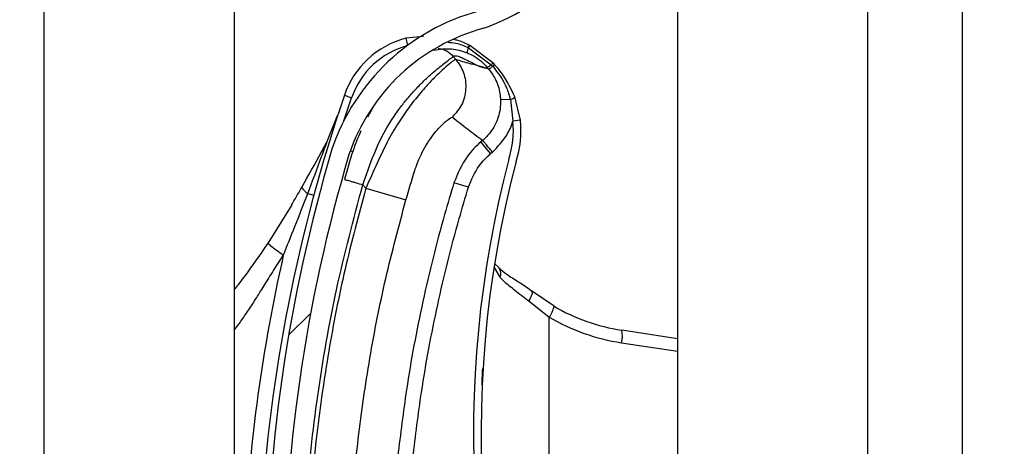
# Model space of a CAD drawing. Header units: inches. Extents: x 170 to 284, y 215 to 248.
# Tile 930 of 1056: x 235.429 to 235.5621, y 241.3179 to 241.3755. Entities that reach past the tile are written whole.
import ezdxf

# ---------------------------------------------------------------- set-up
doc = ezdxf.new("R2010")
doc.units = ezdxf.units.IN
doc.header["$LTSCALE"] = 0.25
doc.header["$MEASUREMENT"] = 0
doc.layers.add('ANNOTATIONS', color=1, linetype='Continuous')
doc.layers.add('LH TOP OF HOOD', color=7, linetype='Continuous')
doc.styles.add('ARIAL', font='arial.ttf', dxfattribs={"height": 0.09375})
doc.dimstyles.new('STANDARD$0', dxfattribs={"dimtxt": 0.09375, "dimasz": 0.09375, "dimexe": 0.03125, "dimexo": 0.046875, "dimgap": 0.09, "dimtad": 0, "dimtih": 1, "dimtoh": 1, "dimdec": 4, "dimzin": 0, "dimdsep": 46, "dimtxsty": 'ARIAL', "dimcen": 0.09, "dimadec": 0, "dimazin": 0, "dimtfac": 1, "dimtdec": 4, "dimtofl": 0, "dimtmove": 0, "dimatfit": 1, "dimfxl": 1, "dimtolj": 1, "dimtzin": 0, "dimarcsym": 0})

# ---------------------------------------------------------------- blocks, each defined once
blk = doc.blocks.new('*D70')
at = {"layer": 'ANNOTATIONS', "color": 0, "lineweight": -2, "transparency": 16777216}
for p, q in [((235.475871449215, 243.8427370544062), (236.9163148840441, 243.8427370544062)), ((236.8850648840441, 243.7489870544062), (236.8850648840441, 242.028811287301)), ((236.8850648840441, 239.873775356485), (236.8850648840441, 241.5939511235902)), ((236.1545398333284, 239.780025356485), (236.9163148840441, 239.780025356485))]:
    blk.add_line(p, q, dxfattribs=at)
at = {"layer": 'ANNOTATIONS', "color": 0, "transparency": 16777216}
for points in [[(236.8694398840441, 243.7489870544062), (236.9006898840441, 243.7489870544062), (236.8850648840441, 243.8427370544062)], [(236.8694398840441, 239.873775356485), (236.9006898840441, 239.873775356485), (236.8850648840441, 239.780025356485)]]:
    blk.add_solid(points, dxfattribs=at)
at = {"layer": 'defpoints', "color": 0, "transparency": 16777216}
for p in [(235.428996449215, 243.8427370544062), (236.1076648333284, 239.780025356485), (236.8850648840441, 239.780025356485)]:
    blk.add_point(p, dxfattribs=at)
at = {"layer": 'ANNOTATIONS', "color": 0, "transparency": 16777216, "insert": (236.8850648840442, 241.8113812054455), "char_height": 0.09375, "attachment_point": 5, "style": 'ARIAL'}
blk.add_mtext('\\A1;OPENING\\PHEIGHT', dxfattribs=at)

msp = doc.modelspace()

# ---------------------------------------------------------------- hatches: boundary and pattern name
at = {"layer": 'LH TOP OF HOOD'}
h = msp.add_hatch(dxfattribs=at)
h.set_pattern_fill('ANSI31', color=256, scale=0.34241245, angle=2.8e-322, style=0)
h.set_pattern_definition([(45, (225.4196035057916, 238.187647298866), (-0.03026527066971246, 0.03026527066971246), [])])
edge = h.paths.add_edge_path(flags=0)
edge.add_arc((235.4928707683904, 241.2054234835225), 0.001712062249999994, 450.0000000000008, 472.2104203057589)
edge.add_line((235.4922235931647, 241.2070085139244), (235.4913110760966, 241.2092434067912))
edge.add_arc((235.4928707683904, 241.2054234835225), 0.004126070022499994, 450, 472.2104203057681, ccw=False)
edge.add_arc((235.4928707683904, 241.1965207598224), 0.01302879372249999, 401.47616737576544, 450, ccw=False)
edge.add_arc((235.4886248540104, 241.1933705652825), 0.01830194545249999, 359.99999999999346, 400.0613730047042, ccw=False)
edge.add_arc((235.4951649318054, 241.1933705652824), 0.01176186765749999, 292.14085769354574, 359.99999999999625, ccw=False)
edge.add_arc((235.4928707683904, 241.1966234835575), 0.01566536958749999, 235.2570680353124, 295.43079980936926, ccw=False)
edge.add_arc((235.4981096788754, 241.2047386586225), 0.02532140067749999, 212.8542481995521, 235.9809333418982, ccw=False)
edge.add_arc((235.4899602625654, 241.1983697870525), 0.01504902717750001, 172.1557183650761, 209.3146496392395, ccw=False)
edge.add_arc((235.5023898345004, 241.1970343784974), 0.02754708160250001, 453.30850314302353, 532.9325737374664, ccw=False)
edge.add_arc((235.4991369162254, 241.2331246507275), 0.008748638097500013, 280.9586189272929, 427.9414322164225)
edge.add_arc((235.5189966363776, 241.2954779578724), 0.05672062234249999, 179.5706357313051, 253.00989973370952, ccw=False)
edge.add_arc((235.6773283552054, 241.2966764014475), 0.2150521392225, 163.4260275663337, 180.2060536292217, ccw=False)
edge.add_arc((235.4985548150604, 241.3488258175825), 0.02884824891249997, 465.1588434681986, 521.4137567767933, ccw=False)
edge.add_arc((235.4812287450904, 241.4033721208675), 0.0284373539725, 290.1205938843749, 343.7190675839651)
edge.add_arc((235.4940692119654, 241.3991946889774), 0.01494630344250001, 345.2914408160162, 400.5471921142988)
edge.add_arc((235.4906450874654, 241.3973799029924), 0.0187470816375, 397.9578745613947, 431.4396159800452)
edge.add_arc((235.4928707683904, 241.4022079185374), 0.0134739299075, 433.8775574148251, 472.273645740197)
edge.add_arc((235.4903026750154, 241.4092273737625), 0.006011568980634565, 474.9825325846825, 495.7175736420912)
edge.add_arc((235.5000956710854, 241.4019682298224), 0.01816498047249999, 500.8992600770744, 539.9999999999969)
edge.add_arc((235.4928707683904, 241.4019682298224), 0.01094007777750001, 539.9999999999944, 629.9999999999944)
edge.add_arc((235.4928707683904, 241.3928942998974), 0.001866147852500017, 269.9999999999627, 285.6422464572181)
edge.add_line((235.4933739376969, 241.39109726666), (235.4940248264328, 241.3887726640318))
edge.add_arc((235.4928707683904, 241.3928942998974), 0.004280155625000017, 269.9999999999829, 285.64224645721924, ccw=False)
edge.add_arc((235.4928707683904, 241.4019682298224), 0.01335408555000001, 179.9999999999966, 269.999999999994, ccw=False)
edge.add_arc((235.5000956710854, 241.4019682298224), 0.020578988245, 500.6113583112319, 539.9999999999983, ccw=False)
edge.add_arc((235.4903026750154, 241.4092273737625), 0.008425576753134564, 474.5776671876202, 496.4997109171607, ccw=False)
edge.add_arc((235.4928707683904, 241.4022079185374), 0.01588793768, 433.69030225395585, 472.4705806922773, ccw=False)
edge.add_arc((235.4906450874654, 241.3973799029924), 0.02116108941, 398.1045307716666, 431.57717173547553, ccw=False)
edge.add_arc((235.4940692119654, 241.3991946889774), 0.01736031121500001, 345.18024813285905, 400.3658533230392, ccw=False)
edge.add_arc((235.4812287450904, 241.4033721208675), 0.030851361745, 289.91815728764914, 343.77953759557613, ccw=False)
edge.add_arc((235.4985548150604, 241.3488258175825), 0.02643424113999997, 464.941709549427, 521.3236131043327)
edge.add_arc((235.6773283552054, 241.2966764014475), 0.21263813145, 523.4376684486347, 540.2096895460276)
edge.add_arc((235.5189966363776, 241.2954779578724), 0.05430661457, 539.5566266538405, 613.1145348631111)
edge.add_arc((235.4991369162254, 241.2331246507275), 0.01116264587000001, 280.0610388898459, 428.5290871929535, ccw=False)
edge.add_arc((235.5023898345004, 241.1970343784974), 0.02513307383, 452.9714001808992, 532.9706577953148)
edge.add_arc((235.4899602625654, 241.1983697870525), 0.01263501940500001, 532.0830472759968, 568.9826967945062)
edge.add_arc((235.4981096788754, 241.2047386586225), 0.022907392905, 213.0443063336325, 236.0197152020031)
edge.add_arc((235.4928707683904, 241.1966234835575), 0.01325136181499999, 235.1922404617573, 295.7352497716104)
edge.add_arc((235.4951649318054, 241.1933705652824), 0.009347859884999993, 291.7225241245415, 359.9999999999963)
edge.add_arc((235.4886248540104, 241.1933705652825), 0.01588793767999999, 359.9999999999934, 399.9521788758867)
edge.add_arc((235.4928707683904, 241.1965207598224), 0.01061478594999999, 401.6345013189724, 450.0000000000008)

# ---------------------------------------------------------------- linework, layer by layer
for p, q in [((235.5564384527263, 239.8275350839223), (235.5564384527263, 244.0802977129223)), ((235.5179170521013, 244.0327879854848), (235.5179170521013, 239.8681965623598)), ((235.5435979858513, 244.0327879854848), (235.5435979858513, 239.8275350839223)), ((235.5564384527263, 239.8275350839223), (235.5564384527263, 244.0327879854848)), ((235.4323139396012, 239.8275350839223), (235.4323139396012, 243.9380293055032)), ((235.4579948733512, 241.4955543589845), (235.4579948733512, 241.3031804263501)), ((235.4835819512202, 241.3732619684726), (235.481182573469, 241.3730124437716)), ((235.481182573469, 241.3730124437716), (235.4814363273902, 241.3720460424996)), ((235.489586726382, 241.371756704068), (235.489587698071, 241.3717562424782)), ((235.489587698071, 241.3717562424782), (235.4896498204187, 241.3717264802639)), ((235.4896498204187, 241.3717264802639), (235.4896506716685, 241.3717260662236)), ((235.4896506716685, 241.3717260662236), (235.4927543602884, 241.3694417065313)), ((235.489768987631, 241.3720465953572), (235.4897681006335, 241.3720470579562)), ((235.4898305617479, 241.3720142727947), (235.489768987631, 241.3720465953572)), ((235.4898314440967, 241.3720138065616), (235.4898305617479, 241.3720142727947)), ((235.492972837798, 241.3696901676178), (235.4898314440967, 241.3720138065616)), ((235.4879625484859, 241.3701546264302), (235.4876147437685, 241.3705659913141)), ((235.4894628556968, 241.3710691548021), (235.4894635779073, 241.3710688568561)), ((235.4923982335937, 241.3688388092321), (235.4914668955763, 241.3691713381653)), ((235.4927543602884, 241.3694417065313), (235.4929446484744, 241.3692360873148)), ((235.4728244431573, 241.3618707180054), (235.4738602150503, 241.364971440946)), ((235.4728884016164, 241.3653043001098), (235.4738602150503, 241.364971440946)), ((235.495332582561, 241.3647310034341), (235.4939989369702, 241.3646818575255)), ((235.495332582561, 241.3647310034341), (235.4956647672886, 241.3618192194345)), ((235.496685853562, 241.3619314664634), (235.4959352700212, 241.3650784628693)), ((235.4768228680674, 241.363813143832), (235.4760291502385, 241.3623744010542)), ((235.4706197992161, 241.3591884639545), (235.4719746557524, 241.3625774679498)), ((235.496685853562, 241.3619314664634), (235.4956647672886, 241.3618192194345)), ((235.4915840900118, 241.3592132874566), (235.4913360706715, 241.359003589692)), ((235.492661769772, 241.3574356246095), (235.4913360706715, 241.359003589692)), ((235.4736905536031, 241.357800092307), (235.4740189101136, 241.3576992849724)), ((235.492661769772, 241.3574356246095), (235.4929097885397, 241.3576453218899)), ((235.4753710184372, 241.3532313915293), (235.4757838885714, 241.3527430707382)), ((235.4757838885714, 241.3527430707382), (235.4812140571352, 241.3511949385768)), ((235.4896652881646, 241.3528957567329), (235.4877024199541, 241.3534983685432)), ((235.4679328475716, 241.3520231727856), (235.4687513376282, 241.3518013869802)), ((235.4657649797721, 241.3505278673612), (235.4625787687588, 241.3454013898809)), ((235.493229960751, 241.3425658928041), (235.4938234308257, 241.3420082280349)), ((235.4931195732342, 241.3420329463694), (235.493921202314, 241.3407277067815)), ((235.5012292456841, 241.3368070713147), (235.4981888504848, 241.3388743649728)), ((235.4978021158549, 241.3375301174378), (235.5005924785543, 241.3353268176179)), ((235.5005924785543, 241.2699061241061), (235.5005924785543, 241.3353268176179)), ((235.5179170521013, 241.3324312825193), (235.5103797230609, 241.3335812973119)), ((235.5103449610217, 241.3318888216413), (235.5179170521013, 241.3307335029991))]:
    msp.add_line(p, q, dxfattribs=at)
at = {"layer": 'LH TOP OF HOOD', "flags": 128}
msp.add_lwpolyline([(235.4981888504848, 241.3388743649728), (235.4982449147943, 241.3388003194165), (235.4982704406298, 241.3386915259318), (235.4982647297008, 241.3385509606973), (235.4982279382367, 241.338382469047), (235.4981610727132, 241.338190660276), (235.4980659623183, 241.337980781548), (235.4979452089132, 241.337758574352), (235.4978021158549, 241.3375301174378)], dxfattribs=at)
at = {"layer": 'LH TOP OF HOOD'}
for centre, radius, start, end in [((235.4812287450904, 241.4033721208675), 0.03085136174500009, 289.91815728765, 343.7795375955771), ((235.4985548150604, 241.3488258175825), 0.02884824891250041, 105.1588434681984, 161.4137567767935), ((235.4985548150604, 241.3488258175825), 0.02643424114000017, 104.9417095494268, 161.3236131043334), ((235.4842262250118, 241.3614209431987), 0.01198443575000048, 104.7123854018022, 161.0929786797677), ((235.4842262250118, 241.3614209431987), 0.01095719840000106, 104.712385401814, 161.0929786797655), ((235.491697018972, 241.3707889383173), 0.002251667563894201, 155.3939551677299, 172.8510957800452), ((235.4916996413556, 241.3707875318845), 0.002253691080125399, 155.3897650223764, 172.8291455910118), ((235.4909960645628, 241.3710781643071), 0.00156417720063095, 141.7256942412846, 154.2910519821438), ((235.4910005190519, 241.3710758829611), 0.001568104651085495, 141.754266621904, 154.2863466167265), ((235.4910992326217, 241.3710168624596), 0.001613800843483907, 141.826092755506, 153.9140894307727), ((235.4910983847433, 241.3710171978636), 0.001611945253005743, 141.8104826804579, 153.9114578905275), ((235.6772931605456, 241.2952929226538), 0.2160622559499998, 161.092978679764, 176.5597220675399), ((235.4949804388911, 241.3660382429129), 0.001353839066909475, 285.0764398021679, 314.8519014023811), ((235.4837520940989, 241.3605096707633), 0.01198443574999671, 341.3410974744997, 6.273281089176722), ((235.4837520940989, 241.3605096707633), 0.01301167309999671, 341.5025581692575, 6.27328108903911), ((235.6773283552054, 241.2966764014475), 0.2150521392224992, 163.4260275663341, 180.2060536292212), ((235.6773283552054, 241.2966764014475), 0.2126381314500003, 163.4376684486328, 180.2096895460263), ((235.6368884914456, 241.3195870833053), 0.1465525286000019, 165.3406183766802, 202.0185750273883), ((235.6368884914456, 241.3195870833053), 0.1455252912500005, 165.3544246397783, 203.870550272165), ((235.6772931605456, 241.2952929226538), 0.218095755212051, 167.1792232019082, 177.2535733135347), ((235.4929314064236, 241.3412567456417), 0.001122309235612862, 331.8758133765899, 39.94683461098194), ((235.4976674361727, 241.3374621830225), 0.003621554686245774, 323.8694765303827, 349.5782562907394), ((235.5143048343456, 241.3593069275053), 0.0260233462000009, 239.8373732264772, 261.3249484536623), ((235.5145283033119, 241.3593069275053), 0.02773540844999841, 239.8373732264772, 261.3249484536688), ((235.5070491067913, 241.3328031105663), 0.003420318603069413, 344.4956794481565, 13.15103634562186)]:
    msp.add_arc(centre, radius, start, end, dxfattribs=at)
for points, knots in [([(235.4897681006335, 241.3720470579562), (235.4892433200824, 241.3723252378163), (235.488552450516, 241.3726914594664), (235.4877900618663, 241.372819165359), (235.4876067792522, 241.3728498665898)], [0, 0, 0, 0, 0.7595942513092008, 1, 1, 1, 1]), ([(235.4850031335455, 241.371406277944), (235.4857945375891, 241.3715297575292), (235.4873121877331, 241.3717665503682), (235.4887667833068, 241.3712948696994), (235.4894628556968, 241.3710691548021)], [0, 0, 0, 0, 0.5214667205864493, 1, 1, 1, 1]), ([(235.4855767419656, 241.3716363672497), (235.4857668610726, 241.3716080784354), (235.4861622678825, 241.3715492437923), (235.4868992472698, 241.3712463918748), (235.4873328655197, 241.3708340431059), (235.4876147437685, 241.3705659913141)], [0, 0, 0, 0, 0.2447599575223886, 0.5090480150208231, 1, 1, 1, 1]), ([(235.4868710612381, 241.3724775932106), (235.4872412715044, 241.3724561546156), (235.4881897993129, 241.3724012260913), (235.4890576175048, 241.3720008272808), (235.489586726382, 241.371756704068)], [0, 0, 0, 0, 0.390299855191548, 1, 1, 1, 1]), ([(235.4753710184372, 241.3532313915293), (235.475846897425, 241.3545878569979), (235.4767452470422, 241.3571485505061), (235.4783606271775, 241.3606395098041), (235.4799630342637, 241.3630514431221), (235.4812950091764, 241.3647541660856), (235.4822098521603, 241.365797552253), (235.4830014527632, 241.3666260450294), (235.4836702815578, 241.3672859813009), (235.4844150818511, 241.367981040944), (235.4852489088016, 241.3687067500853), (235.4863782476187, 241.3696147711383), (235.4873683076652, 241.3703747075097), (235.487537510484, 241.3705060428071), (235.4876147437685, 241.3705659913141)], [0, 0, 0, 0, 0.1307156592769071, 0.2467609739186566, 0.3577928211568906, 0.4170971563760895, 0.4791482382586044, 0.5177152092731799, 0.5590896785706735, 0.6032945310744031, 0.6633484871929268, 0.735369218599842, 0.8792082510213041, 1, 1, 1, 1]), ([(235.4879625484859, 241.3701546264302), (235.4878831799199, 241.3701229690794), (235.4877218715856, 241.3700586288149), (235.4869333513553, 241.3694398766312), (235.4858723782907, 241.3684967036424), (235.4846420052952, 241.3672831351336), (235.4832342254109, 241.3657371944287), (235.4817591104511, 241.3639019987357), (235.4802690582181, 241.3617668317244), (235.4787407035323, 241.3592122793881), (235.4773045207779, 241.356135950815), (235.4762950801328, 241.3538836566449), (235.4757838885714, 241.3527430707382)], [0, 0, 0, 0, 0.1094013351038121, 0.2223468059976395, 0.3151791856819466, 0.4102231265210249, 0.5012749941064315, 0.5946006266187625, 0.6834485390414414, 0.7745330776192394, 0.8858211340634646, 1, 1, 1, 1]), ([(235.4879625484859, 241.3701546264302), (235.4883517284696, 241.3695787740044), (235.4891601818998, 241.3683825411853), (235.489419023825, 241.366157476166), (235.4888913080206, 241.3639801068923), (235.4879432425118, 241.3628903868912), (235.4874868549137, 241.3623658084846)], [0, 0, 0, 0, 0.2406941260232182, 0.4999999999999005, 0.7593058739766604, 1, 1, 1, 1]), ([(235.4876147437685, 241.3705659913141), (235.4877215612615, 241.3706056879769), (235.4879458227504, 241.3706890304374), (235.488547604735, 241.3704949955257), (235.489302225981, 241.3701469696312), (235.4901015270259, 241.3697327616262), (235.4908989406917, 241.3693256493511), (235.4913228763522, 241.3691675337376), (235.4915378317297, 241.369087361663)], [0, 0, 0, 0, 0.1574760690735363, 0.330618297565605, 0.4911886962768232, 0.6742546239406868, 0.834831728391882, 1, 1, 1, 1]), ([(235.4914668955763, 241.3691713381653), (235.491256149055, 241.3692295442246), (235.4906749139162, 241.3693900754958), (235.4896066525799, 241.3695996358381), (235.4885859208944, 241.3699441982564), (235.4879625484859, 241.3701546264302)], [0, 0, 0, 0, 0.1812946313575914, 0.5000073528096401, 1, 1, 1, 1]), ([(235.4894635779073, 241.3710688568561), (235.4897431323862, 241.3709406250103), (235.4907760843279, 241.3704668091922), (235.4916702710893, 241.3697014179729), (235.4922046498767, 241.3690680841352), (235.4922046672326, 241.3690680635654)], [0, 0, 0, 0, 0.2706300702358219, 0.9999763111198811, 1, 1, 1, 1]), ([(235.4915378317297, 241.369087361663), (235.4916313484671, 241.3690617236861), (235.4918194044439, 241.3690101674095), (235.4920468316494, 241.3689976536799), (235.4921519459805, 241.369044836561), (235.4922043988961, 241.3690683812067)], [0, 0, 0, 0, 0.3313600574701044, 0.6663431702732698, 0.9999999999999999, 0.9999999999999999, 0.9999999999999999, 0.9999999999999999]), ([(235.4922043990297, 241.3690683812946), (235.4922525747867, 241.3690113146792), (235.4923171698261, 241.3689347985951), (235.4923818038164, 241.3688582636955), (235.4923982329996, 241.3688388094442)], [0, 0, 0, 0, 0.7458120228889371, 0.9999999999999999, 0.9999999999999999, 0.9999999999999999, 0.9999999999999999]), ([(235.4927543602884, 241.3694417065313), (235.4927345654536, 241.3694264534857), (235.4926156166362, 241.3693347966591), (235.492431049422, 241.3691978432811), (235.4922561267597, 241.36907972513), (235.4922218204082, 241.3690719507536), (235.4922046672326, 241.3690680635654)], [0, 0, 0, 0, 0.06239373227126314, 0.3749291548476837, 0.6874645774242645, 1, 1, 1, 1]), ([(235.492395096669, 241.3688425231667), (235.492395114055, 241.3688425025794), (235.4927301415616, 241.3684457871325), (235.4934142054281, 241.3674120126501), (235.4939048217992, 241.3659523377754), (235.4939782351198, 241.3649613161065), (235.4939989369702, 241.3646818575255)], [0, 0, 0, 0, 1.782673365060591e-05, 0.3435204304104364, 0.8148790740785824, 1, 1, 1, 1]), ([(235.4929446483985, 241.3692360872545), (235.4929247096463, 241.3692202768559), (235.4928049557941, 241.3691253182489), (235.4926197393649, 241.3689822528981), (235.4924458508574, 241.3688563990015), (235.4924141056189, 241.36884467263), (235.4923982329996, 241.3688388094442)], [0, 0, 0, 0, 0.06242876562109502, 0.3749525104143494, 0.6874762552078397, 0.9999999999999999, 0.9999999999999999, 0.9999999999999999, 0.9999999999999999]), ([(235.4929448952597, 241.3692358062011), (235.4936531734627, 241.3683075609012), (235.4947066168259, 241.3669269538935), (235.4951780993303, 241.3652729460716), (235.495332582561, 241.3647310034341)], [0, 0, 0, 0, 0.6723457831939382, 1, 1, 1, 1]), ([(235.4931778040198, 241.3694795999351), (235.4931777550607, 241.3694796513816), (235.4931102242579, 241.3695506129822), (235.493041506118, 241.3696204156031), (235.492972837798, 241.3696901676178)], [0, 0, 0, 0, 0.0007249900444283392, 0.9999999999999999, 0.9999999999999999, 0.9999999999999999, 0.9999999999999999]), ([(235.4959352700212, 241.3650784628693), (235.4953219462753, 241.3663741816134), (235.4945713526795, 241.3679598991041), (235.4933932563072, 241.3692446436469), (235.493177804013, 241.3694795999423)], [0, 0, 0, 0, 0.8171182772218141, 1, 1, 1, 1]), ([(235.4939989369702, 241.3646818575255), (235.4939996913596, 241.3646595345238), (235.494026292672, 241.3638723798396), (235.4938017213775, 241.3623008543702), (235.4928461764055, 241.3604642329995), (235.4919669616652, 241.3595371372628), (235.4915839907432, 241.3592131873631), (235.4915839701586, 241.3592131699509)], [0, 0, 0, 0, 0.0108740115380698, 0.3834398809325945, 0.7558119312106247, 0.9999868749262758, 1, 1, 1, 1]), ([(235.48239348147, 241.3551282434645), (235.4823934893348, 241.3551282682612), (235.4825073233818, 241.3554871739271), (235.4830067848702, 241.356893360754), (235.4841813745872, 241.359096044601), (235.4857161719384, 241.3609992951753), (235.4870615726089, 241.3622109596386), (235.4873352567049, 241.3623106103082), (235.4874868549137, 241.3623658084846)], [0, 0, 0, 0, 4.497367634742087e-06, 0.06509473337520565, 0.2616701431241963, 0.4753105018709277, 0.7093656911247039, 0.9999999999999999, 0.9999999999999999, 0.9999999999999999, 0.9999999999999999]), ([(235.4874868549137, 241.3623658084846), (235.4881600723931, 241.3618366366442), (235.4895065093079, 241.3607782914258), (235.4908914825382, 241.3597348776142), (235.4915839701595, 241.3592131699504)], [0, 0, 0, 0, 0.4999992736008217, 1, 1, 1, 1]), ([(235.4929097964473, 241.3576453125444), (235.4936115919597, 241.3583636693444), (235.4947737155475, 241.3595532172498), (235.4954486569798, 241.3611267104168), (235.4956538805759, 241.3617843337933), (235.4956647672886, 241.3618192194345)], [0, 0, 0, 0, 0.5907811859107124, 0.9782917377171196, 1, 1, 1, 1]), ([(235.4751017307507, 241.360500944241), (235.4747273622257, 241.3595831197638), (235.4738708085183, 241.357483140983), (235.4732512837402, 241.3552159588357), (235.4729025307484, 241.3539396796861)], [0, 0, 0, 0, 0.437063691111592, 1, 1, 1, 1]), ([(235.4671610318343, 241.3529380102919), (235.4680320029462, 241.3544782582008), (235.4691948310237, 241.3565346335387), (235.4703339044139, 241.3586560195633), (235.4706197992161, 241.3591884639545)], [0, 0, 0, 0, 0.7490110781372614, 1, 1, 1, 1]), ([(235.4679328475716, 241.3520231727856), (235.4685612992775, 241.3536880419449), (235.4694615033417, 241.3560728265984), (235.4703512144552, 241.3584660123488), (235.4706197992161, 241.3591884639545)], [0, 0, 0, 0, 0.6981213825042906, 1, 1, 1, 1]), ([(235.4913360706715, 241.359003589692), (235.4913360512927, 241.3590035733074), (235.4906421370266, 241.3584168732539), (235.4890673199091, 241.3567933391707), (235.4882093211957, 241.3547220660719), (235.4877024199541, 241.3534983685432)], [0, 0, 0, 0, 1.142795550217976e-05, 0.409211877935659, 1, 1, 1, 1]), ([(235.4896652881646, 241.3528957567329), (235.4900769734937, 241.3539129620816), (235.4907745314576, 241.3556365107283), (235.4921131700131, 241.3569126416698), (235.492661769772, 241.3574356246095)], [0, 0, 0, 0, 0.5901808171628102, 1, 1, 1, 1]), ([(235.4812140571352, 241.3511949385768), (235.4816015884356, 241.352519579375), (235.4819891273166, 241.353844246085), (235.4823934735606, 241.3551282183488), (235.48239348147, 241.3551282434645)], [0, 0, 0, 0, 0.999980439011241, 1, 1, 1, 1]), ([(235.4657629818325, 241.3505244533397), (235.4657629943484, 241.3505244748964), (235.4660272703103, 241.3509796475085), (235.4664949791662, 241.3517796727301), (235.4669618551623, 241.3525887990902), (235.4671610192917, 241.3529379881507), (235.4671610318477, 241.3529380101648)], [0, 0, 0, 0, 2.704369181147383e-05, 0.571031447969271, 0.9999729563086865, 1, 1, 1, 1]), ([(235.4679328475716, 241.3520231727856), (235.4678016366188, 241.3521349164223), (235.4675362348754, 241.3523609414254), (235.4672826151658, 241.352651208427), (235.4671783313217, 241.3528361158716), (235.4671643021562, 241.3529187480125), (235.4671610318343, 241.3529380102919)], [0, 0, 0, 0, 0.2979480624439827, 0.60266260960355, 0.9073771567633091, 1, 1, 1, 1]), ([(235.4672588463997, 241.2962048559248), (235.4673576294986, 241.3009602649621), (235.4675557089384, 241.3104957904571), (235.4691652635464, 241.3248047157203), (235.4716220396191, 241.3391142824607), (235.4741193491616, 241.3485181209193), (235.4753710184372, 241.3532313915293)], [0, 0, 0, 0, 0.2468628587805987, 0.4950083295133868, 0.7468945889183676, 1, 1, 1, 1]), ([(235.4757838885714, 241.3527430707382), (235.4748098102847, 241.3491129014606), (235.472858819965, 241.3418420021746), (235.4706805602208, 241.330761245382), (235.469069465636, 241.3195786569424), (235.4680587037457, 241.3086099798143), (235.4678640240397, 241.3013621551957), (235.4677705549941, 241.2978823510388)], [0, 0, 0, 0, 0.2027568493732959, 0.4061035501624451, 0.6088604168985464, 0.8122072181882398, 1, 1, 1, 1]), ([(235.4729025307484, 241.3539396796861), (235.4729355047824, 241.3539302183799), (235.4729862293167, 241.3539156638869), (235.4732940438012, 241.3538273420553), (235.4736126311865, 241.3537359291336), (235.4740080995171, 241.353622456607), (235.4745828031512, 241.3534575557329), (235.4750604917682, 241.3533204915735), (235.4753710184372, 241.3532313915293)], [0, 0, 0, 0, 0.2394568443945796, 0.3683606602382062, 0.5000000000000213, 0.6316393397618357, 0.7605431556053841, 0.9999999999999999, 0.9999999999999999, 0.9999999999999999, 0.9999999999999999]), ([(235.4877024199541, 241.3534983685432), (235.4872743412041, 241.3520690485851), (235.4856894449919, 241.3467772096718), (235.4833942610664, 241.3374791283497), (235.4813276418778, 241.3265697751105), (235.4804763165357, 241.3195574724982), (235.4801128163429, 241.3165633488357)], [0, 0, 0, 0, 0.1185397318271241, 0.4388752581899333, 0.7604101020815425, 1, 1, 1, 1]), ([(235.4821542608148, 241.316343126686), (235.4825139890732, 241.3193062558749), (235.4833546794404, 241.3262311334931), (235.4853985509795, 241.3370277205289), (235.4876688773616, 241.3462298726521), (235.4892416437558, 241.3514812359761), (235.4896652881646, 241.3528957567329)], [0, 0, 0, 0, 0.2395900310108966, 0.5599255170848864, 0.8814604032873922, 0.9999999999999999, 0.9999999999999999, 0.9999999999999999, 0.9999999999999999]), ([(235.4646347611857, 241.3436888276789), (235.4651576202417, 241.3449802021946), (235.466280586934, 241.3477537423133), (235.4673574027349, 241.3505362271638), (235.4679328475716, 241.3520231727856)], [0, 0, 0, 0, 0.4656051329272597, 1, 1, 1, 1]), ([(235.4734166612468, 241.2978126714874), (235.4734166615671, 241.2978126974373), (235.473458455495, 241.3011990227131), (235.4737215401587, 241.3082457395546), (235.4746734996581, 241.3189189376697), (235.4762481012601, 241.3297950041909), (235.4783665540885, 241.3405823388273), (235.480264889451, 241.3476574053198), (235.4812140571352, 241.3511949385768)], [0, 0, 0, 0, 1.439079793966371e-06, 0.1877923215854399, 0.3908439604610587, 0.5938956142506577, 0.7969478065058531, 1, 1, 1, 1]), ([(235.4625787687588, 241.3454013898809), (235.4621565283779, 241.3447739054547), (235.4613155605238, 241.343524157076), (235.4599583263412, 241.3416330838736), (235.4588589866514, 241.340146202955), (235.4581685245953, 241.3392795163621), (235.4579948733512, 241.3390615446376)], [0, 0, 0, 0, 0.2874979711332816, 0.5726040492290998, 0.8925098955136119, 0.9999999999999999, 0.9999999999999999, 0.9999999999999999, 0.9999999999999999]), ([(235.4646347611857, 241.3436888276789), (235.4643440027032, 241.3438941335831), (235.4637452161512, 241.3443169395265), (235.4630561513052, 241.3448582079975), (235.4626144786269, 241.3452588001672), (235.4625904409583, 241.3453547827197), (235.4625787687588, 241.3454013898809)], [0, 0, 0, 0, 0.2427897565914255, 0.5000000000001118, 0.7572102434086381, 0.9999999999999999, 0.9999999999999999, 0.9999999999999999, 0.9999999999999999]), ([(235.4579948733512, 241.3335769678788), (235.4582157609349, 241.3338651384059), (235.4587915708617, 241.3346163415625), (235.4596915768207, 241.3359276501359), (235.4606664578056, 241.3374076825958), (235.4616625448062, 241.3389891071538), (235.4627387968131, 241.3407201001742), (235.4637487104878, 241.3423279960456), (235.4644132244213, 241.3433485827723), (235.4646347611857, 241.3436888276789)], [0, 0, 0, 0, 0.09019872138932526, 0.2351300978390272, 0.3944108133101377, 0.5296508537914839, 0.6982639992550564, 0.8994067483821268, 1, 1, 1, 1]), ([(235.4937837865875, 241.3419900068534), (235.494127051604, 241.3417056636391), (235.4948670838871, 241.3410926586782), (235.4964284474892, 241.3401173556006), (235.4976758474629, 241.3393384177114), (235.4982965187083, 241.3387772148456), (235.4983569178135, 241.3387226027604)], [0, 0, 0, 0, 0.2839420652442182, 0.6121401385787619, 0.9622563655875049, 1, 1, 1, 1]), ([(235.493921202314, 241.3407277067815), (235.4940512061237, 241.3405940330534), (235.494640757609, 241.3399878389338), (235.4959334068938, 241.3390302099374), (235.4971734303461, 241.3380347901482), (235.4978021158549, 241.3375301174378)], [0, 0, 0, 0, 0.1223980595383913, 0.5550603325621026, 1, 1, 1, 1]), ([(235.4914962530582, 241.3261832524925), (235.4915061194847, 241.3264882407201), (235.4915302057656, 241.3272327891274), (235.4915734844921, 241.3279770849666), (235.49159903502, 241.3284164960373)], [0, 0, 0, 0, 0.4096284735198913, 1, 1, 1, 1])]:
    msp.add_open_spline(points, degree=3, knots=knots, dxfattribs=at)
for points in [[(235.492972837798, 241.3696901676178), (235.4929713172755, 241.3696857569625), (235.4929682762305, 241.3696769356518), (235.4929244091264, 241.3696249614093), (235.4928554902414, 241.3695486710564), (235.4927880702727, 241.369477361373), (235.4927543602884, 241.3694417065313)], [(235.4931777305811, 241.3694796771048), (235.4931756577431, 241.3694756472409), (235.4931715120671, 241.3694675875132), (235.4931243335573, 241.3694168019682), (235.4930511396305, 241.369341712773), (235.4929801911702, 241.369271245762), (235.4929447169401, 241.3692360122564)], [(235.4929100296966, 241.3576455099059), (235.4927399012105, 241.3578465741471), (235.4923996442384, 241.3582487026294), (235.4919671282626, 241.3587598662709), (235.4916582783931, 241.3591248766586), (235.491608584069, 241.3591836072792), (235.491583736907, 241.3592129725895)]]:
    msp.add_open_spline(points, degree=3, dxfattribs=at)

# ---------------------------------------------------------------- dimensions: what is measured, and where the dimension line sits
at = {"layer": 'ANNOTATIONS'}
dim = msp.add_linear_dim(base=(236.8850648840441, 239.780025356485), p1=(235.4289964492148, 243.8427370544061), p2=(236.1076648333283, 239.7800253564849), angle=90, text='OPENING\\PHEIGHT', dimstyle='STANDARD$0', dxfattribs=at)
dim.commit()
dim.dimension.update_dxf_attribs({"geometry": '*D70', "text_midpoint": (236.8850648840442, 241.8113812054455)})

doc.saveas('drawing.dxf')
